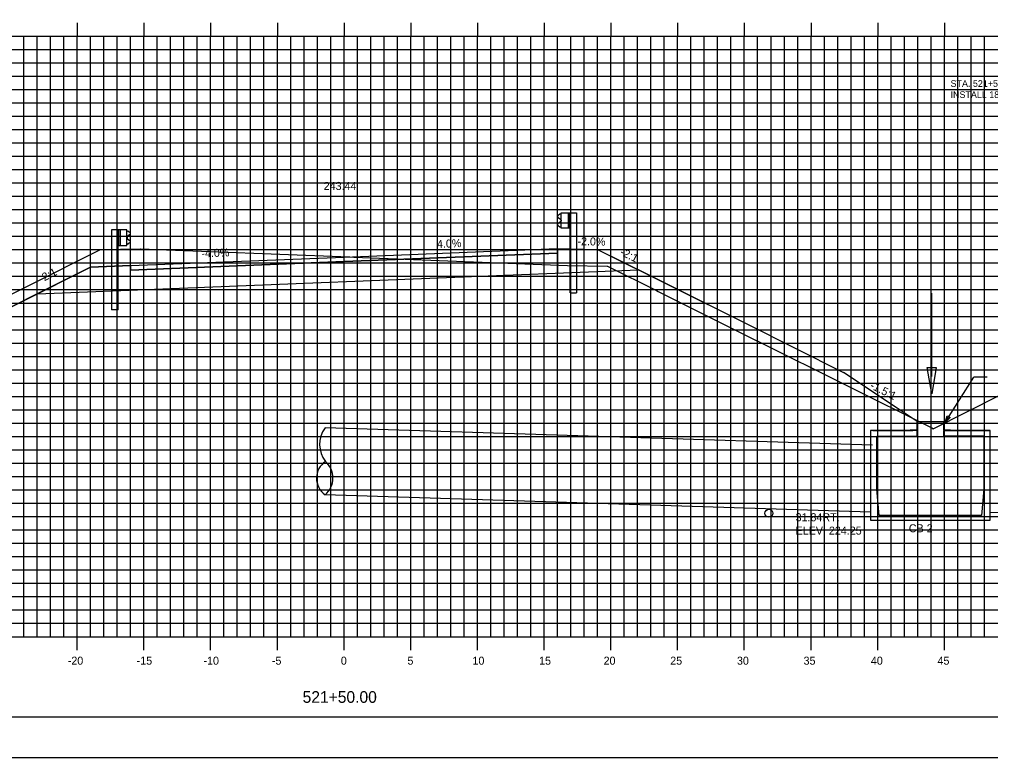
# Model space of a CAD drawing. Extents: x 1170543 to 1177585, y 609599 to 610623.
# Drawn here: x 1174667.5 to 1174740.3, y 609598.8 to 609654.1 of the extents above; entities that cross this region are included whole.
import ezdxf

# ---------------------------------------------------------------- set-up
doc = ezdxf.new("R2010")
doc.units = 0
for name, color, linetype in [('ANNOTATION', 7, 'Continuous'), ('BORDER', 7, 'Continuous'), ('D_Drainage_Ditch_Line', 7, 'Continuous'), ('D_Drainage_MH', 7, 'Continuous'), ('D_Drainage_Text', 7, 'Continuous'), ('D_Guardrail_Beam_Lt', 7, 'Continuous'), ('D_Guardrail_Beam_Rt', 7, 'Continuous'), ('D_Roadway_Centerline', 7, 'Continuous'), ('D_Roadway_Centerline_Text', 7, 'Continuous'), ('D_Roadway_Edge_Shoulder', 7, 'Continuous'), ('D_Roadway_Edge_TW', 7, 'Continuous'), ('D_Roadway_Pavement', 7, 'Continuous'), ('D_Roadway_SlopeLines', 7, 'Continuous'), ('D_Roadway_SubGrade', 7, 'Continuous'), ('D_Text_Standard', 7, 'Continuous'), ('H_V ANNOTATION', 7, 'Continuous'), ('MAJOR', 7, 'Continuous'), ('MINOR', 7, 'Continuous'), ('PATTERNING', 7, 'Continuous'), ('PLOT BOUNDARY', 7, 'Continuous'), ('S_Drainage_Invert', 7, 'Continuous'), ('S_Roadway_Centerline', 7, 'Continuous'), ('SHADING', 7, 'Continuous')]:
    doc.layers.add(name, color=color, linetype=linetype)

msp = doc.modelspace()

# ---------------------------------------------------------------- linework, layer by layer
at = {"layer": 'ANNOTATION'}
for p in [(1174736.851, 609623.931), (1174740.013, 609627.31)]:
    msp.add_line(p, (1174739.013, 609627.31), dxfattribs=at)
msp.add_lwpolyline([(1174737.226, 609624.285), (1174736.851, 609623.931), (1174737.015, 609624.42)], close=True, dxfattribs=at)
at = {"layer": 'BORDER'}
msp.add_line((1174616.8, 609601.872), (1174776.8, 609601.872), dxfattribs=at)
at = {"layer": 'D_Drainage_Ditch_Line'}
msp.add_line((1174735.844, 609627.375), (1174735.844, 609633.619), dxfattribs=at)
msp.add_lwpolyline([(1174735.516, 609628.032), (1174736.172, 609628.032), (1174735.844, 609626.063)], close=True, dxfattribs=at)
at = {"layer": 'D_Drainage_MH'}
for p, q in [((1174734.758, 609623.327), (1174731.249, 609623.327)), ((1174731.249, 609623.327), (1174731.249, 609616.601)), ((1174731.442, 609623.327), (1174731.249, 609623.327)), ((1174731.249, 609623.327), (1174731.249, 609623.088)), ((1174731.249, 609623.088), (1174731.249, 609616.601)), ((1174731.249, 609623.088), (1174731.249, 609616.601)), ((1174731.442, 609623.327), (1174734.433, 609623.327)), ((1174734.433, 609623.327), (1174731.442, 609623.327)), ((1174734.433, 609623.327), (1174731.442, 609623.327)), ((1174734.758, 609623.327), (1174734.433, 609623.327)), ((1174734.758, 609623.327), (1174734.758, 609622.887)), ((1174734.758, 609622.887), (1174734.758, 609623.327)), ((1174736.726, 609623.327), (1174740.236, 609623.327)), ((1174736.726, 609623.327), (1174736.726, 609622.887)), ((1174736.726, 609623.327), (1174736.726, 609622.887)), ((1174737.052, 609623.327), (1174736.726, 609623.327)), ((1174740.042, 609623.327), (1174737.052, 609623.327)), ((1174737.052, 609623.327), (1174740.042, 609623.327)), ((1174740.042, 609623.327), (1174737.052, 609623.327)), ((1174740.236, 609623.327), (1174740.042, 609623.327)), ((1174740.236, 609616.601), (1174740.236, 609623.327)), ((1174740.236, 609623.088), (1174740.236, 609623.327)), ((1174740.236, 609616.601), (1174740.236, 609623.088)), ((1174740.236, 609616.601), (1174740.236, 609623.088)), ((1174740.236, 609616.601), (1174740.236, 609623.088)), ((1174731.741, 609618.931), (1174731.741, 609622.887)), ((1174731.741, 609618.931), (1174731.741, 609622.887)), ((1174731.741, 609622.887), (1174734.758, 609622.887)), ((1174731.741, 609618.931), (1174731.741, 609622.887)), ((1174731.741, 609622.887), (1174734.758, 609622.887)), ((1174739.743, 609622.887), (1174736.726, 609622.887)), ((1174736.726, 609622.887), (1174739.743, 609622.887)), ((1174739.743, 609622.887), (1174739.743, 609618.931)), ((1174739.743, 609622.887), (1174739.743, 609618.931)), ((1174739.743, 609622.887), (1174739.743, 609618.931)), ((1174739.743, 609622.887), (1174739.743, 609618.931)), ((1174731.905, 609616.962), (1174731.741, 609618.931)), ((1174731.905, 609616.962), (1174731.741, 609618.931)), ((1174731.905, 609616.962), (1174731.741, 609618.931)), ((1174739.743, 609618.931), (1174739.579, 609616.962)), ((1174739.743, 609618.931), (1174739.579, 609616.962)), ((1174739.743, 609618.931), (1174739.579, 609616.962)), ((1174731.249, 609616.601), (1174740.236, 609616.601)), ((1174731.249, 609616.601), (1174740.236, 609616.601)), ((1174731.249, 609616.601), (1174740.236, 609616.601)), ((1174739.579, 609616.962), (1174731.905, 609616.962)), ((1174739.579, 609616.962), (1174731.905, 609616.962)), ((1174739.579, 609616.962), (1174731.905, 609616.962))]:
    msp.add_line(p, q, dxfattribs=at)
msp.add_lwpolyline([(1174734.233, 609623.368), (1174734.758, 609623.368), (1174734.758, 609623.992), (1174736.726, 609623.992), (1174736.726, 609623.368), (1174737.251, 609623.368)], dxfattribs=at)
at = {"layer": 'D_Drainage_Text'}
for p, q in [((1174731.407, 609622.21), (1174690.379, 609623.51)), ((1174731.249, 609617.212), (1174690.379, 609618.508)), ((1174740.236, 609617.212), (1174756.696, 609616.69))]:
    msp.add_line(p, q, dxfattribs=at)
for centre, radius, start, end in [((1174692.043, 609622.272), 2.074, 143.34933, 217.89086), ((1174691.243, 609619.744), 1.508, 123.70718, 235.04216), ((1174689.325, 609619.765), 1.641, 309.98507, 48.76428)]:
    msp.add_arc(centre, radius, start, end, dxfattribs=at)
at = {"layer": 'D_Guardrail_Beam_Lt'}
for p, q in [((1174674.371, 609638.356), (1174674.371, 609632.356)), ((1174674.842, 609638.356), (1174674.371, 609638.356)), ((1174675.529, 609638.356), (1174674.842, 609638.356)), ((1174674.842, 609638.356), (1174674.842, 609637.19)), ((1174674.904, 609638.356), (1174674.904, 609637.19)), ((1174675.008, 609638.356), (1174675.008, 609637.19)), ((1174675.529, 609637.19), (1174675.529, 609638.356)), ((1174675.529, 609638.273), (1174675.603, 609638.259)), ((1174675.619, 609638.252), (1174675.763, 609638.152)), ((1174675.534, 609637.808), (1174675.534, 609637.738)), ((1174675.763, 609638.009), (1174675.567, 609637.873)), ((1174675.567, 609637.674), (1174675.763, 609637.537)), ((1174674.842, 609637.19), (1174675.529, 609637.19)), ((1174674.862, 609632.356), (1174674.862, 609637.19)), ((1174675.603, 609637.288), (1174675.529, 609637.273)), ((1174675.763, 609637.394), (1174675.619, 609637.294)), ((1174674.862, 609632.356), (1174674.371, 609632.356))]:
    msp.add_line(p, q, dxfattribs=at)
for centre, major_axis, start_param, end_param in [((1174675.595, 609638.218), (0.0417, 0), 0.959931, 1.376053), ((1174675.612, 609637.808), (-0.0789, 0), 5.323254, 6.283185), ((1174675.612, 609637.738), (-0.0789, 0), 6.283185, 7.243116), ((1174675.712, 609638.08), (0.0877, 0), 5.323254, 7.243116), ((1174675.712, 609637.466), (0.0877, 0), 5.323254, 7.243116), ((1174675.595, 609637.328), (0.0417, 0), 4.907132, 5.323254)]:
    msp.add_ellipse(centre, major_axis=major_axis, ratio=0.995501, start_param=start_param, end_param=end_param, dxfattribs=at)
at = {"layer": 'D_Guardrail_Beam_Rt'}
for p, q in [((1174707.981, 609639.532), (1174707.837, 609639.432)), ((1174707.837, 609639.289), (1174708.033, 609639.153)), ((1174708.033, 609638.954), (1174707.837, 609638.817)), ((1174708.071, 609639.553), (1174707.997, 609639.539)), ((1174708.066, 609639.088), (1174708.066, 609639.018)), ((1174708.071, 609639.636), (1174708.758, 609639.636)), ((1174708.071, 609638.47), (1174708.071, 609639.636)), ((1174708.592, 609639.636), (1174708.592, 609638.47)), ((1174708.696, 609639.636), (1174708.696, 609638.47)), ((1174708.758, 609639.636), (1174709.229, 609639.636)), ((1174708.758, 609639.636), (1174708.758, 609638.47)), ((1174709.229, 609639.636), (1174709.229, 609633.636)), ((1174707.837, 609638.674), (1174707.981, 609638.574)), ((1174707.997, 609638.568), (1174708.071, 609638.553)), ((1174708.758, 609638.47), (1174708.071, 609638.47)), ((1174708.737, 609633.636), (1174708.737, 609638.47)), ((1174708.737, 609633.636), (1174709.229, 609633.636))]:
    msp.add_line(p, q, dxfattribs=at)
for centre, major_axis, start_param, end_param in [((1174707.888, 609639.36), (-0.0877, 0), 5.323254, 7.243116), ((1174708.005, 609639.498), (-0.0417, 0), 4.907132, 5.323254), ((1174707.987, 609639.088), (0.0789, 0), 0, 0.959931), ((1174707.987, 609639.018), (0.0789, 0), 5.323254, 6.283185), ((1174707.888, 609638.746), (-0.0877, 0), 5.323254, 7.243116), ((1174708.005, 609638.608), (-0.0417, 0), 0.959931, 1.376053)]:
    msp.add_ellipse(centre, major_axis=major_axis, ratio=0.995501, start_param=start_param, end_param=end_param, dxfattribs=at)
at = {"layer": 'D_Roadway_Centerline'}
msp.add_lwpolyline([(1174663.049, 609630.675), (1174667.728, 609633.015), (1174672.8, 609635.551), (1174675.8, 609635.671), (1174691.8, 609636.311), (1174707.8, 609636.951), (1174710.8, 609636.891), (1174714.788, 609634.897), (1174721.883, 609631.349), (1174729.237, 609627.672)], dxfattribs=at)
at = {"layer": 'D_Roadway_Edge_Shoulder'}
for points in [[(1174707.8, 609636.951), (1174707.8, 609636.617)], [(1174675.8, 609635.671), (1174675.8, 609635.337)]]:
    msp.add_lwpolyline(points, dxfattribs=at)
at = {"layer": 'D_Roadway_Edge_TW'}
msp.add_lwpolyline([(1174675.8, 609635.337), (1174675.8, 609635.671), (1174691.8, 609636.311), (1174707.8, 609636.951), (1174707.8, 609636.617), (1174691.8, 609635.977)], close=True, dxfattribs=at)
at = {"layer": 'D_Roadway_Pavement'}
msp.add_lwpolyline([(1174675.8, 609635.337), (1174675.8, 609635.337), (1174691.8, 609635.977), (1174707.8, 609636.617), (1174707.8, 609636.617), (1174691.8, 609635.977)], close=True, dxfattribs=at)
for points in [[(1174707.8, 609636.617), (1174707.8, 609636.617)], [(1174707.8, 609636.617), (1174707.8, 609636.617)], [(1174675.8, 609635.337), (1174675.8, 609635.337)], [(1174675.8, 609635.337), (1174675.8, 609635.337)]]:
    msp.add_lwpolyline(points, dxfattribs=at)
at = {"layer": 'D_Roadway_SlopeLines'}
for points in [[(1174710.8, 609636.891), (1174721.883, 609631.349)], [(1174672.8, 609635.551), (1174663.049, 609630.675)], [(1174721.883, 609631.349), (1174729.237, 609627.672)]]:
    msp.add_lwpolyline(points, dxfattribs=at)
at = {"layer": 'D_Roadway_SubGrade'}
for p, q in [((1174707.8, 609636.951), (1174710.8, 609636.891)), ((1174707.8, 609635.117), (1174707.8, 609636.951)), ((1174710.8, 609636.891), (1174714.788, 609634.897)), ((1174691.8, 609635.977), (1174707.8, 609636.617)), ((1174707.8, 609636.617), (1174707.8, 609635.117)), ((1174672.8, 609635.551), (1174667.728, 609633.015)), ((1174675.8, 609635.671), (1174672.8, 609635.551)), ((1174675.8, 609635.337), (1174691.8, 609635.977)), ((1174675.8, 609633.837), (1174675.8, 609635.671)), ((1174675.8, 609633.837), (1174675.8, 609635.337))]:
    msp.add_line(p, q, dxfattribs=at)
at = {"layer": 'MAJOR'}
for p, q in [((1174671.8, 609653.874), (1174671.8, 609652.872)), ((1174676.8, 609653.874), (1174676.8, 609652.872)), ((1174681.8, 609653.874), (1174681.8, 609652.872)), ((1174686.8, 609653.874), (1174686.8, 609652.872)), ((1174691.8, 609653.874), (1174691.8, 609652.872)), ((1174696.8, 609653.874), (1174696.8, 609652.872)), ((1174701.8, 609653.874), (1174701.8, 609652.872)), ((1174706.8, 609653.874), (1174706.8, 609652.872)), ((1174711.8, 609653.874), (1174711.8, 609652.872)), ((1174716.8, 609653.874), (1174716.8, 609652.872)), ((1174721.8, 609653.874), (1174721.8, 609652.872)), ((1174726.8, 609653.874), (1174726.8, 609652.872)), ((1174731.8, 609653.874), (1174731.8, 609652.872)), ((1174736.8, 609653.874), (1174736.8, 609652.872)), ((1174621.8, 609652.872), (1174761.8, 609652.872)), ((1174621.8, 609652.872), (1174761.8, 609652.872)), ((1174671.8, 609607.872), (1174671.8, 609652.872)), ((1174676.8, 609607.872), (1174676.8, 609652.872)), ((1174681.8, 609607.872), (1174681.8, 609652.872)), ((1174686.8, 609607.872), (1174686.8, 609652.872)), ((1174691.8, 609607.872), (1174691.8, 609652.872)), ((1174696.8, 609607.872), (1174696.8, 609652.872)), ((1174701.8, 609607.872), (1174701.8, 609652.872)), ((1174706.8, 609607.872), (1174706.8, 609652.872)), ((1174711.8, 609607.872), (1174711.8, 609652.872)), ((1174716.8, 609607.872), (1174716.8, 609652.872)), ((1174721.8, 609607.872), (1174721.8, 609652.872)), ((1174726.8, 609607.872), (1174726.8, 609652.872)), ((1174731.8, 609607.872), (1174731.8, 609652.872)), ((1174736.8, 609607.872), (1174736.8, 609652.872)), ((1174621.8, 609647.872), (1174761.8, 609647.872)), ((1174621.8, 609642.872), (1174761.8, 609642.872)), ((1174621.8, 609637.872), (1174761.8, 609637.872)), ((1174621.8, 609632.872), (1174761.8, 609632.872)), ((1174621.8, 609627.872), (1174761.8, 609627.872)), ((1174621.8, 609622.872), (1174761.8, 609622.872)), ((1174621.8, 609617.872), (1174761.8, 609617.872)), ((1174621.8, 609612.872), (1174761.8, 609612.872)), ((1174621.8, 609607.872), (1174761.8, 609607.872)), ((1174621.8, 609607.872), (1174761.8, 609607.872)), ((1174671.8, 609606.87), (1174671.8, 609607.872)), ((1174676.8, 609606.87), (1174676.8, 609607.872)), ((1174681.8, 609606.87), (1174681.8, 609607.872)), ((1174686.8, 609606.87), (1174686.8, 609607.872)), ((1174691.8, 609606.87), (1174691.8, 609607.872)), ((1174696.8, 609606.87), (1174696.8, 609607.872)), ((1174701.8, 609606.87), (1174701.8, 609607.872)), ((1174706.8, 609606.87), (1174706.8, 609607.872)), ((1174711.8, 609606.87), (1174711.8, 609607.872)), ((1174716.8, 609606.87), (1174716.8, 609607.872)), ((1174721.8, 609606.87), (1174721.8, 609607.872)), ((1174726.8, 609606.87), (1174726.8, 609607.872)), ((1174731.8, 609606.87), (1174731.8, 609607.872)), ((1174736.8, 609606.87), (1174736.8, 609607.872))]:
    msp.add_line(p, q, dxfattribs=at)
at = {"layer": 'MINOR'}
for p, q in [((1174667.8, 609607.872), (1174667.8, 609652.872)), ((1174668.8, 609607.872), (1174668.8, 609652.872)), ((1174669.8, 609607.872), (1174669.8, 609652.872)), ((1174670.8, 609607.872), (1174670.8, 609652.872)), ((1174672.8, 609607.872), (1174672.8, 609652.872)), ((1174673.8, 609607.872), (1174673.8, 609652.872)), ((1174674.8, 609607.872), (1174674.8, 609652.872)), ((1174675.8, 609607.872), (1174675.8, 609652.872)), ((1174677.8, 609607.872), (1174677.8, 609652.872)), ((1174678.8, 609607.872), (1174678.8, 609652.872)), ((1174679.8, 609607.872), (1174679.8, 609652.872)), ((1174680.8, 609607.872), (1174680.8, 609652.872)), ((1174682.8, 609607.872), (1174682.8, 609652.872)), ((1174683.8, 609607.872), (1174683.8, 609652.872)), ((1174684.8, 609607.872), (1174684.8, 609652.872)), ((1174685.8, 609607.872), (1174685.8, 609652.872)), ((1174687.8, 609607.872), (1174687.8, 609652.872)), ((1174688.8, 609607.872), (1174688.8, 609652.872)), ((1174689.8, 609607.872), (1174689.8, 609652.872)), ((1174690.8, 609607.872), (1174690.8, 609652.872)), ((1174692.8, 609607.872), (1174692.8, 609652.872)), ((1174693.8, 609607.872), (1174693.8, 609652.872)), ((1174694.8, 609607.872), (1174694.8, 609652.872)), ((1174695.8, 609607.872), (1174695.8, 609652.872)), ((1174697.8, 609607.872), (1174697.8, 609652.872)), ((1174698.8, 609607.872), (1174698.8, 609652.872)), ((1174699.8, 609607.872), (1174699.8, 609652.872)), ((1174700.8, 609607.872), (1174700.8, 609652.872)), ((1174702.8, 609607.872), (1174702.8, 609652.872)), ((1174703.8, 609607.872), (1174703.8, 609652.872)), ((1174704.8, 609607.872), (1174704.8, 609652.872)), ((1174705.8, 609607.872), (1174705.8, 609652.872)), ((1174707.8, 609607.872), (1174707.8, 609652.872)), ((1174708.8, 609607.872), (1174708.8, 609652.872)), ((1174709.8, 609607.872), (1174709.8, 609652.872)), ((1174710.8, 609607.872), (1174710.8, 609652.872)), ((1174712.8, 609607.872), (1174712.8, 609652.872)), ((1174713.8, 609607.872), (1174713.8, 609652.872)), ((1174714.8, 609607.872), (1174714.8, 609652.872)), ((1174715.8, 609607.872), (1174715.8, 609652.872)), ((1174717.8, 609607.872), (1174717.8, 609652.872)), ((1174718.8, 609607.872), (1174718.8, 609652.872)), ((1174719.8, 609607.872), (1174719.8, 609652.872)), ((1174720.8, 609607.872), (1174720.8, 609652.872)), ((1174722.8, 609607.872), (1174722.8, 609652.872)), ((1174723.8, 609607.872), (1174723.8, 609652.872)), ((1174724.8, 609607.872), (1174724.8, 609652.872)), ((1174725.8, 609607.872), (1174725.8, 609652.872)), ((1174727.8, 609607.872), (1174727.8, 609652.872)), ((1174728.8, 609607.872), (1174728.8, 609652.872)), ((1174729.8, 609607.872), (1174729.8, 609652.872)), ((1174730.8, 609607.872), (1174730.8, 609652.872)), ((1174732.8, 609607.872), (1174732.8, 609652.872)), ((1174733.8, 609607.872), (1174733.8, 609652.872)), ((1174734.8, 609607.872), (1174734.8, 609652.872)), ((1174735.8, 609607.872), (1174735.8, 609652.872)), ((1174737.8, 609607.872), (1174737.8, 609652.872)), ((1174738.8, 609607.872), (1174738.8, 609652.872)), ((1174739.8, 609607.872), (1174739.8, 609652.872)), ((1174621.8, 609651.872), (1174761.8, 609651.872)), ((1174621.8, 609650.872), (1174761.8, 609650.872)), ((1174621.8, 609649.872), (1174761.8, 609649.872)), ((1174621.8, 609648.872), (1174761.8, 609648.872)), ((1174621.8, 609646.872), (1174761.8, 609646.872)), ((1174621.8, 609645.872), (1174761.8, 609645.872)), ((1174621.8, 609644.872), (1174761.8, 609644.872)), ((1174621.8, 609643.872), (1174761.8, 609643.872)), ((1174621.8, 609641.872), (1174761.8, 609641.872)), ((1174621.8, 609640.872), (1174761.8, 609640.872)), ((1174621.8, 609639.872), (1174761.8, 609639.872)), ((1174621.8, 609638.872), (1174761.8, 609638.872)), ((1174621.8, 609636.872), (1174761.8, 609636.872)), ((1174621.8, 609635.872), (1174761.8, 609635.872)), ((1174621.8, 609634.872), (1174761.8, 609634.872)), ((1174621.8, 609633.872), (1174761.8, 609633.872)), ((1174621.8, 609631.872), (1174761.8, 609631.872)), ((1174621.8, 609630.872), (1174761.8, 609630.872)), ((1174621.8, 609629.872), (1174761.8, 609629.872)), ((1174621.8, 609628.872), (1174761.8, 609628.872)), ((1174621.8, 609626.872), (1174761.8, 609626.872)), ((1174621.8, 609625.872), (1174761.8, 609625.872)), ((1174621.8, 609624.872), (1174761.8, 609624.872)), ((1174621.8, 609623.872), (1174761.8, 609623.872)), ((1174621.8, 609621.872), (1174761.8, 609621.872)), ((1174621.8, 609620.872), (1174761.8, 609620.872)), ((1174621.8, 609619.872), (1174761.8, 609619.872)), ((1174621.8, 609618.872), (1174761.8, 609618.872)), ((1174621.8, 609616.872), (1174761.8, 609616.872)), ((1174621.8, 609615.872), (1174761.8, 609615.872)), ((1174621.8, 609614.872), (1174761.8, 609614.872)), ((1174621.8, 609613.872), (1174761.8, 609613.872)), ((1174621.8, 609611.872), (1174761.8, 609611.872)), ((1174621.8, 609610.872), (1174761.8, 609610.872)), ((1174621.8, 609609.872), (1174761.8, 609609.872)), ((1174621.8, 609608.872), (1174761.8, 609608.872))]:
    msp.add_line(p, q, dxfattribs=at)
at = {"layer": 'PATTERNING'}
msp.add_lwpolyline([(1174734.758, 609623.992), (1174733.258, 609624.992), (1174729.237, 609627.672)], dxfattribs=at)
at = {"layer": 'PLOT BOUNDARY'}
msp.add_lwpolyline([(1174608.707, 609598.813), (1174778.707, 609598.813), (1174778.707, 609708.813), (1174608.707, 609708.813)], close=True, dxfattribs=at)
at = {"layer": 'S_Drainage_Invert'}
msp.add_circle((1174723.643, 609617.12), 0.3, dxfattribs=at)
at = {"layer": 'S_Roadway_Centerline'}
msp.add_lwpolyline([(1174662.487, 609631.342), (1174670.77, 609635.49), (1174670.859, 609635.534), (1174670.897, 609635.554), (1174673.537, 609636.876), (1174676.507, 609636.938), (1174676.537, 609636.938), (1174692.216, 609636.325), (1174692.216, 609636.325), (1174692.241, 609636.324), (1174692.538, 609636.312), (1174692.541, 609636.312), (1174692.545, 609636.312), (1174708.554, 609635.687), (1174711.519, 609635.63), (1174711.557, 609635.63), (1174711.603, 609635.607), (1174715.223, 609633.802), (1174715.336, 609633.746), (1174722.649, 609630.099), (1174722.866, 609629.99), (1174735.914, 609623.484), (1174735.916, 609623.489), (1174735.933, 609623.423), (1174735.964, 609623.439), (1174743.433, 609627.211)], dxfattribs=at)
at = {"layer": 'SHADING'}
msp.add_line((1174668.815, 609633.558), (1174713.862, 609635.36), dxfattribs=at)

# ---------------------------------------------------------------- texts
at = {"layer": 'ANNOTATION'}
for s, p in [('STA. 521+50.00 TO STA. 522+75.00, RT', (1174737.26, 609649.067)), ('INSTALL 18" RIPRAP ALONG FLOWLINE OF DITCH', (1174737.26, 609648.232))]:
    msp.add_text(s, height=0.5, dxfattribs=at).set_placement(p)
for s, rotation, p in [('4.0%', 2.29061, (1174698.776, 609636.991)), ('-2.0%', 358.85424, (1174709.289, 609637.207)), ('-4.0%', 2.29061, (1174681.116, 609636.284)), ('-2:1', 333.43495, (1174712.419, 609636.509)), ('-2:1', 26.56505, (1174669.102, 609634.375)), ('-1.5:1', 333.43495, (1174731.166, 609626.502))]:
    msp.add_text(s, height=0.6, rotation=rotation, dxfattribs=at).set_placement(p)
at = {"layer": 'D_Roadway_Centerline'}
for s, p in [('C', (1174691.795, 609636.311)), ('L', (1174691.8, 609636.303))]:
    msp.add_text(s, height=0.0146, dxfattribs=at).set_placement(p)
at = {"layer": 'D_Roadway_Centerline_Text'}
msp.add_text('243.44', height=0.6, dxfattribs=at).set_placement((1174690.275, 609641.343))
at = {"layer": 'D_Text_Standard'}
for s, p in [('31.84RT.', (1174725.643, 609616.52)), ('ELEV. 224.25', (1174725.643, 609615.518)), ('CB 2', (1174734.133, 609615.693))]:
    msp.add_text(s, height=0.6, dxfattribs=at).set_placement(p)
at = {"layer": 'H_V ANNOTATION'}
for s, height, p in [('-20', 0.6, (1174671.093, 609605.772)), ('-15', 0.6, (1174676.257, 609605.772)), ('-10', 0.6, (1174681.265, 609605.772)), ('-5', 0.6, (1174686.391, 609605.772)), ('0', 0.6, (1174691.559, 609605.772)), ('5', 0.6, (1174696.551, 609605.772)), ('10', 0.6, (1174701.425, 609605.772)), ('15', 0.6, (1174706.417, 609605.772)), ('20', 0.6, (1174711.254, 609605.772)), ('25', 0.6, (1174716.246, 609605.772)), ('30', 0.6, (1174721.249, 609605.772)), ('35', 0.6, (1174726.241, 609605.772)), ('40', 0.6, (1174731.286, 609605.772)), ('45', 0.6, (1174736.278, 609605.772)), ('521+50.00', 0.875, (1174688.694, 609602.915))]:
    msp.add_text(s, height=height, dxfattribs=at).set_placement(p)

doc.saveas('drawing.dxf')
